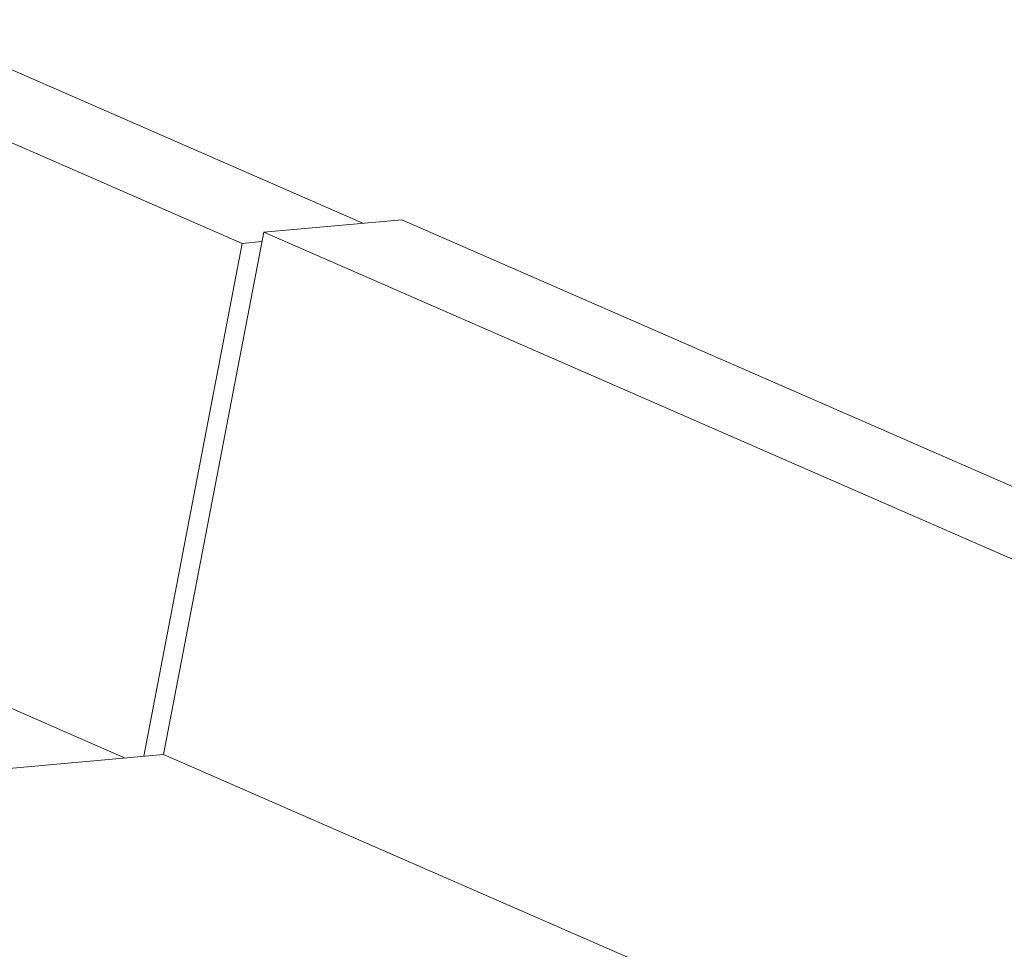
# Model space of a CAD drawing. Header units: millimetres. Extents: x -2180 to 91692, y -6418 to 21859.
# Tile 327 of 482: x 74138 to 74702, y -3045 to -2512. Entities that reach past the tile are written whole.
import ezdxf

# ---------------------------------------------------------------- set-up
doc = ezdxf.new("R2010")
doc.units = ezdxf.units.MM
doc.layers.add('AS_Standard_moobel', color=7, linetype='Continuous', lineweight=9)
doc.layers.add('Furniture', color=7, linetype='Continuous', lineweight=9)

# ---------------------------------------------------------------- blocks, each defined once
blk = doc.blocks.new('ZED2_dwg - ZED2_dwg_ZED2-V171-3D-kunsti lähteülesanne')
at = {"layer": 'AS_Standard_moobel'}
for p, q in [((16001.73, -2634.29), (16080.94, -2627.15)), ((16562.63, -2837.54), (16080.94, -2627.15)), ((15944.37, -2933.49), (16001.73, -2634.29)), ((16483.42, -2844.68), (16001.73, -2634.29)), ((15944.37, -2933.49), (15470.92, -2976.16)), ((16426.06, -3143.89), (15944.37, -2933.49)), ((16426.06, -3143.89), (15944.37, -2933.49))]:
    blk.add_line(p, q, dxfattribs=at)
blk = doc.blocks.new('ZED2_dwg - ZED2_dwg-V172-3D-kunsti lähteülesanne')
blk.add_blockref('ZED2_dwg - ZED2_dwg_ZED2-V171-3D-kunsti lähteülesanne', (0, 0))
blk = doc.blocks.new('ZED2_dwg - ZED2_dwg-1247900-3D-kunsti lähteülesanne')
blk.add_blockref('ZED2_dwg - ZED2_dwg-V172-3D-kunsti lähteülesanne', (0, 0))
blk = doc.blocks.new('zeeta_2A - zeeta_3d_2A_dwg_ZED2A-V173-3D-kunsti lähteülesanne')
at = {"layer": 'AS_Standard_moobel'}
for p, q in [((16058.62, -2629.16), (15791.5, -2512.49)), ((15748.27, -2535.34), (15989.38, -2640.65)), ((15989.38, -2640.65), (16000.7, -2639.63)), ((15933.04, -2934.51), (15989.38, -2640.65)), ((15716.96, -2845.93), (15922.05, -2935.5)), ((15716.96, -2845.93), (15922.05, -2935.5))]:
    blk.add_line(p, q, dxfattribs=at)
blk = doc.blocks.new('zeeta_2A - zeeta_3d_2A_dwg-V174-3D-kunsti lähteülesanne')
blk.add_blockref('zeeta_2A - zeeta_3d_2A_dwg_ZED2A-V173-3D-kunsti lähteülesanne', (0, 0))
blk = doc.blocks.new('zeeta_2A - zeeta_2A-V175-3D-kunsti lähteülesanne')
blk.add_blockref('zeeta_2A - zeeta_3d_2A_dwg-V174-3D-kunsti lähteülesanne', (0, 0))

msp = doc.modelspace()

# ---------------------------------------------------------------- block references
at = {"layer": 'Furniture'}
for name in ['zeeta_2A - zeeta_2A-V175-3D-kunsti lähteülesanne', 'ZED2_dwg - ZED2_dwg-1247900-3D-kunsti lähteülesanne']:
    msp.add_blockref(name, (58275.89, 0), dxfattribs=at)

doc.saveas('drawing.dxf')
